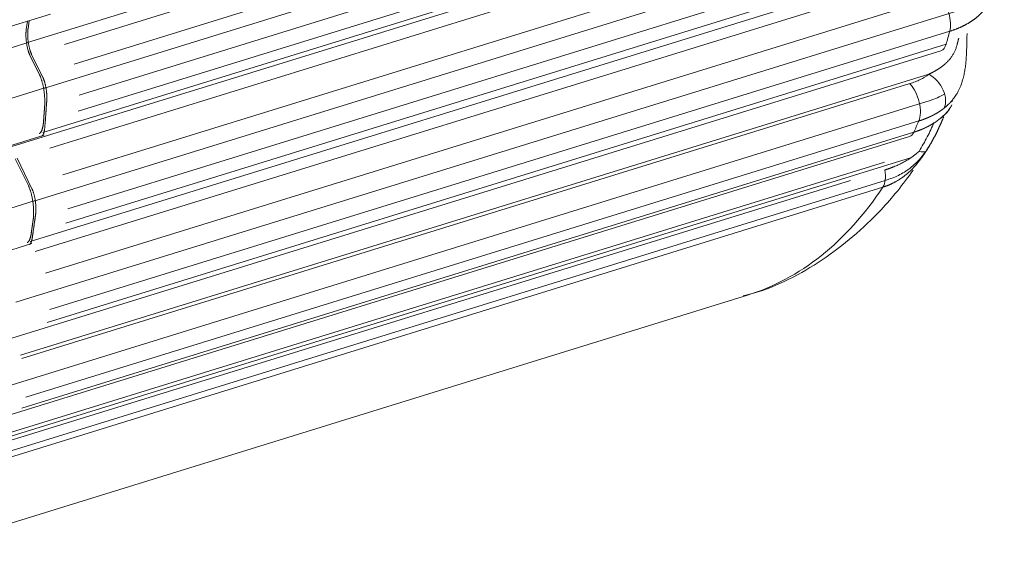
# Model space of a CAD drawing. Header units: millimetres. Extents: x 25069 to 61396, y 8621 to 21558.
# Tile 694 of 700: x 60677 to 60758, y 15396 to 15441. Entities that reach past the tile are written whole.
import ezdxf

# ---------------------------------------------------------------- set-up
doc = ezdxf.new("R2010")
doc.units = ezdxf.units.MM
doc.layers.add('10', color=7, linetype='Continuous')

msp = doc.modelspace()

# ---------------------------------------------------------------- linework, layer by layer
at = {"layer": '10', "color": 7, "linetype": 'Continuous', "lineweight": 20}
for p, q in [((60758.496, 15464.563), (60677.329, 15439.445)), ((60755.327, 15462.484), (60680.477, 15439.321)), ((60678.748, 15435.67), (60756.355, 15459.687)), ((60681.276, 15437.688), (60752.602, 15459.76)), ((60756.34, 15458.211), (60681.704, 15435.114)), ((60681.605, 15433.763), (60756.293, 15456.876)), ((60757.383, 15455.991), (60676.113, 15430.841)), ((60678.681, 15432.009), (60755.793, 15455.872)), ((60754.575, 15454.023), (60679.26, 15430.716)), ((60680.347, 15428.492), (60751.883, 15450.63)), ((60677.851, 15426.289), (60755.782, 15450.405)), ((60755.602, 15448.835), (60680.752, 15425.672)), ((60680.581, 15424.467), (60755.431, 15447.63)), ((60677.642, 15422.944), (60754.954, 15446.869)), ((60753.024, 15445.316), (60678.043, 15422.112)), ((60678.912, 15420.336), (60750.289, 15442.425)), ((60600.16, 15417.346), (60679.309, 15441.84)), ((60676.443, 15417.916), (60754.356, 15442.027)), ((60677.406, 15441.251), (60677.309, 15440.561)), ((60677.554, 15441.297), (60677.456, 15440.607)), ((60753.965, 15440.41), (60679.277, 15417.297)), ((60591.415, 15412.858), (60677.477, 15439.491)), ((60679.035, 15416.238), (60753.672, 15439.335)), ((60676.098, 15414.918), (60753.24, 15438.79)), ((60677.61, 15438.433), (60678.409, 15436.801)), ((60677.757, 15438.479), (60678.689, 15436.576)), ((60752.222, 15436.839), (60676.827, 15413.507)), ((60676.953, 15413.25), (60750.661, 15436.06)), ((60600.434, 15411.435), (60678.943, 15435.731)), ((60674.509, 15410.565), (60752.071, 15434.568)), ((60751.404, 15432.963), (60677.265, 15410.02)), ((60676.947, 15409.118), (60750.978, 15432.028)), ((60600.171, 15407.444), (60678.805, 15431.778)), ((60674.025, 15407.971), (60750.617, 15431.674)), ((60750.721, 15429.896), (60672.395, 15405.657)), ((60675.288, 15406.88), (60748.55, 15429.552)), ((60676.393, 15429.829), (60677.481, 15427.605)), ((60676.541, 15429.875), (60677.782, 15427.337)), ((60748.613, 15428.033), (60672.371, 15404.439)), ((60675.265, 15406.206), (60745.72, 15428.009)), ((60748.425, 15427.473), (60675.089, 15404.778)), ((60599.797, 15402.134), (60678.059, 15426.353)), ((60599.289, 15398.485), (60677.784, 15422.776)), ((60664.701, 15396.068), (60737.165, 15418.493))]:
    msp.add_line(p, q, dxfattribs=at)
for centre, major_axis, ratio, start_param, end_param in [((60752.935, 15441.748), (0.591, -1.911), 0.481571, 0.657975, 2.366793), ((60714.549, 15491.574), (22.616, -73.081), 0.481571, 0.637617, 0.657975), ((60752.649, 15440.701), (-0.591, 1.911), 0.481571, 3.141591, 3.77921), ((60752.001, 15435.275), (1.222, -1.583), 0.677931, 0.312937, 2.155236), ((60750.44, 15434.495), (0.591, -1.911), 0.481571, 0.506745, 2.366793), ((60714.549, 15491.574), (22.616, -73.081), 0.481571, 0.485663, 0.506745), ((60750.026, 15433.584), (-0.591, 1.911), 0.481571, 3.141578, 3.627256), ((60750.345, 15431.572), (1.689, -1.071), 0.292635, 5.569114, 6.120886), ((60747.54, 15429.148), (0.591, -1.911), 0.481571, 0.372611, 1.29207), ((60714.549, 15491.574), (22.616, -73.081), 0.481571, 0.000007, 0.372611)]:
    msp.add_ellipse(centre, major_axis=major_axis, ratio=ratio, start_param=start_param, end_param=end_param, dxfattribs=at)
for points, knots in [([(60757.634, 15444.349), (60757.634, 15444.34), (60757.634, 15444.321), (60757.634, 15444.293), (60757.633, 15444.266), (60757.632, 15444.238), (60757.631, 15444.21), (60757.63, 15444.183), (60757.628, 15444.155), (60757.627, 15444.127), (60757.625, 15444.1), (60757.622, 15444.073), (60757.62, 15444.045), (60757.617, 15444.018), (60757.614, 15443.991), (60757.611, 15443.963), (60757.608, 15443.936), (60757.604, 15443.909), (60757.6, 15443.882), (60757.596, 15443.855), (60757.592, 15443.828), (60757.587, 15443.802), (60757.583, 15443.775), (60757.578, 15443.748), (60757.572, 15443.722), (60757.567, 15443.695), (60757.561, 15443.668), (60757.556, 15443.642), (60757.55, 15443.616), (60757.543, 15443.589), (60757.537, 15443.563), (60757.53, 15443.537), (60757.523, 15443.511), (60757.516, 15443.485), (60757.509, 15443.459), (60757.501, 15443.433), (60757.493, 15443.407), (60757.486, 15443.382), (60757.477, 15443.356), (60757.469, 15443.33), (60757.46, 15443.305), (60757.452, 15443.28), (60757.443, 15443.254), (60757.433, 15443.229), (60757.424, 15443.204), (60757.414, 15443.179), (60757.405, 15443.154), (60757.395, 15443.129), (60757.384, 15443.104), (60757.374, 15443.079), (60757.363, 15443.054), (60757.353, 15443.03), (60757.342, 15443.005), (60757.33, 15442.981), (60757.319, 15442.956), (60757.307, 15442.932), (60757.296, 15442.908), (60757.284, 15442.883), (60757.271, 15442.859), (60757.259, 15442.835), (60757.247, 15442.812), (60757.234, 15442.788), (60757.221, 15442.764), (60757.208, 15442.74), (60757.194, 15442.717), (60757.181, 15442.693), (60757.167, 15442.67), (60757.153, 15442.647), (60757.139, 15442.623), (60757.125, 15442.6), (60757.111, 15442.577), (60757.096, 15442.554), (60757.081, 15442.532), (60757.067, 15442.509), (60757.051, 15442.486), (60757.036, 15442.464), (60757.021, 15442.441), (60757.005, 15442.419), (60756.989, 15442.396), (60756.973, 15442.374), (60756.957, 15442.352), (60756.941, 15442.33), (60756.924, 15442.308), (60756.908, 15442.286), (60756.891, 15442.265), (60756.874, 15442.243), (60756.857, 15442.221), (60756.839, 15442.2), (60756.822, 15442.179), (60756.804, 15442.157), (60756.786, 15442.136), (60756.768, 15442.115), (60756.75, 15442.094), (60756.732, 15442.073), (60756.713, 15442.053), (60756.695, 15442.032), (60756.676, 15442.011), (60756.649, 15441.983), (60756.615, 15441.946), (60756.571, 15441.901), (60756.527, 15441.857), (60756.482, 15441.813), (60756.437, 15441.77), (60756.39, 15441.727), (60756.343, 15441.684), (60756.295, 15441.642), (60756.246, 15441.601), (60756.196, 15441.56), (60756.146, 15441.519), (60756.095, 15441.479), (60756.043, 15441.439), (60755.99, 15441.4), (60755.937, 15441.361), (60755.883, 15441.323), (60755.828, 15441.285), (60755.773, 15441.247), (60755.716, 15441.21), (60755.66, 15441.174), (60755.602, 15441.138), (60755.544, 15441.103), (60755.485, 15441.068), (60755.425, 15441.033), (60755.365, 15441), (60755.304, 15440.966), (60755.243, 15440.933), (60755.181, 15440.901), (60755.118, 15440.869), (60755.055, 15440.838), (60754.991, 15440.807), (60754.926, 15440.777), (60754.861, 15440.747), (60754.795, 15440.718), (60754.729, 15440.689), (60754.662, 15440.661), (60754.595, 15440.633), (60754.527, 15440.606), (60754.458, 15440.58), (60754.389, 15440.554), (60754.32, 15440.528), (60754.25, 15440.504), (60754.179, 15440.479), (60754.109, 15440.456), (60754.037, 15440.432), (60753.989, 15440.417), (60753.965, 15440.41)], [0, 0, 0, 0, 0.005442, 0.01088, 0.016312, 0.02174, 0.027162, 0.03258, 0.037993, 0.0434, 0.048803, 0.054201, 0.059594, 0.064982, 0.070365, 0.075742, 0.081116, 0.086484, 0.091847, 0.097205, 0.102558, 0.107906, 0.11325, 0.118588, 0.123921, 0.12925, 0.134573, 0.139892, 0.145206, 0.150514, 0.155818, 0.161117, 0.166411, 0.1717, 0.176984, 0.182263, 0.187537, 0.192806, 0.19807, 0.203329, 0.208584, 0.213833, 0.219078, 0.224317, 0.229552, 0.234781, 0.240006, 0.245226, 0.250441, 0.255651, 0.260855, 0.266056, 0.271251, 0.276441, 0.281626, 0.286806, 0.291982, 0.297152, 0.302318, 0.307478, 0.312634, 0.317785, 0.322931, 0.328072, 0.333208, 0.338339, 0.343465, 0.348586, 0.353702, 0.358814, 0.36392, 0.369022, 0.374118, 0.37921, 0.384297, 0.389379, 0.394456, 0.399528, 0.404595, 0.409657, 0.414715, 0.419767, 0.424815, 0.429857, 0.434895, 0.439928, 0.444956, 0.449979, 0.454997, 0.46001, 0.465019, 0.470022, 0.475021, 0.480014, 0.485003, 0.489987, 0.494966, 0.49994, 0.51094, 0.521933, 0.532921, 0.543903, 0.554879, 0.56585, 0.576814, 0.587773, 0.598725, 0.609672, 0.620613, 0.631549, 0.642478, 0.653402, 0.66432, 0.675232, 0.686139, 0.69704, 0.707935, 0.718825, 0.729708, 0.740586, 0.751459, 0.762326, 0.773187, 0.784043, 0.794893, 0.805737, 0.816576, 0.82741, 0.838237, 0.84906, 0.859876, 0.870688, 0.881494, 0.892294, 0.903089, 0.913878, 0.924662, 0.935441, 0.946214, 0.956982, 0.967745, 0.978502, 0.989254, 1, 1, 1, 1]), ([(60755.406, 15440.222), (60755.406, 15440.217), (60755.405, 15440.203), (60755.404, 15440.179), (60755.403, 15440.151), (60755.399, 15440.044), (60755.393, 15439.856), (60755.386, 15439.583), (60755.38, 15439.302), (60755.372, 15438.975), (60755.359, 15438.603), (60755.336, 15438.188), (60755.302, 15437.767), (60755.25, 15437.343), (60755.177, 15436.909), (60755.073, 15436.467), (60754.952, 15436.08), (60754.86, 15435.847), (60754.822, 15435.757)], [0, 0, 0, 0, 0.002946, 0.00881, 0.014694, 0.020598, 0.07519, 0.13077, 0.187649, 0.246114, 0.329599, 0.415965, 0.505804, 0.599646, 0.697966, 0.807252, 0.923823, 1, 1, 1, 1]), ([(60752.222, 15436.839), (60752.235, 15436.846), (60752.263, 15436.859), (60752.303, 15436.878), (60752.344, 15436.898), (60752.384, 15436.918), (60752.423, 15436.938), (60752.463, 15436.958), (60752.502, 15436.979), (60752.541, 15436.999), (60752.579, 15437.02), (60752.617, 15437.04), (60752.655, 15437.061), (60752.693, 15437.082), (60752.73, 15437.103), (60752.767, 15437.124), (60752.804, 15437.146), (60752.84, 15437.167), (60752.876, 15437.189), (60752.912, 15437.211), (60752.948, 15437.233), (60752.983, 15437.255), (60753.018, 15437.277), (60753.112, 15437.338), (60753.259, 15437.439), (60753.451, 15437.585), (60753.628, 15437.736), (60753.803, 15437.905), (60753.973, 15438.093), (60754.132, 15438.304), (60754.267, 15438.519), (60754.366, 15438.713), (60754.437, 15438.88), (60754.489, 15439.018), (60754.535, 15439.157), (60754.565, 15439.26), (60754.583, 15439.326), (60754.591, 15439.355), (60754.599, 15439.385), (60754.607, 15439.415), (60754.614, 15439.445), (60754.622, 15439.475), (60754.63, 15439.505), (60754.637, 15439.535), (60754.644, 15439.565), (60754.652, 15439.595), (60754.659, 15439.625), (60754.667, 15439.655), (60754.674, 15439.684), (60754.682, 15439.714), (60754.689, 15439.743), (60754.697, 15439.773), (60754.704, 15439.802), (60754.709, 15439.821), (60754.712, 15439.83)], [0, 0, 0, 0, 0.011796, 0.023549, 0.03526, 0.046929, 0.058556, 0.070142, 0.081687, 0.093191, 0.104654, 0.116077, 0.127459, 0.138802, 0.150105, 0.161368, 0.172593, 0.183778, 0.194926, 0.206034, 0.217105, 0.228139, 0.239134, 0.250093, 0.317142, 0.381047, 0.441902, 0.49981, 0.570168, 0.634922, 0.694513, 0.749504, 0.781831, 0.813346, 0.844268, 0.87483, 0.881366, 0.887939, 0.894553, 0.901208, 0.907908, 0.914655, 0.921451, 0.928297, 0.935197, 0.942152, 0.949163, 0.956234, 0.963366, 0.97056, 0.977819, 0.985144, 0.992537, 1, 1, 1, 1]), ([(60750.661, 15436.06), (60750.813, 15436.107), (60750.962, 15436.159), (60751.246, 15436.272), (60751.382, 15436.333), (60751.772, 15436.528), (60752.009, 15436.675), (60752.222, 15436.839)], [0, 0, 0, 0, 0.25, 0.25, 0.5, 0.5, 1, 1, 1, 1]), ([(60752.071, 15434.568), (60752.209, 15434.61), (60752.344, 15434.656), (60752.69, 15434.783), (60752.896, 15434.869), (60753.248, 15435.036), (60753.398, 15435.115), (60753.542, 15435.198)], [0, 0, 0, 0, 0.253785, 0.253785, 0.669559, 0.669559, 1, 1, 1, 1]), ([(60754.822, 15435.757), (60754.806, 15435.72), (60754.729, 15435.547), (60754.614, 15435.326), (60754.472, 15435.093), (60754.361, 15434.928), (60754.234, 15434.758), (60754.136, 15434.64), (60754.075, 15434.571), (60754.058, 15434.551), (60754.038, 15434.529), (60754.017, 15434.505), (60753.993, 15434.48), (60753.968, 15434.454), (60753.941, 15434.425), (60753.911, 15434.395), (60753.88, 15434.364), (60753.846, 15434.331), (60753.811, 15434.297), (60753.773, 15434.261), (60753.732, 15434.225), (60753.69, 15434.186), (60753.644, 15434.147), (60753.597, 15434.107), (60753.546, 15434.065), (60753.511, 15434.037), (60753.493, 15434.023)], [0, 0, 0, 0, 0.052379, 0.247425, 0.331782, 0.422517, 0.519644, 0.62317, 0.634361, 0.646699, 0.660182, 0.674812, 0.690588, 0.707511, 0.72558, 0.744795, 0.765157, 0.786665, 0.809319, 0.83312, 0.858067, 0.884161, 0.911401, 0.939788, 0.969321, 1, 1, 1, 1]), ([(60750.978, 15432.028), (60750.99, 15432.031), (60751.013, 15432.038), (60751.048, 15432.05), (60751.083, 15432.061), (60751.117, 15432.072), (60751.152, 15432.083), (60751.186, 15432.095), (60751.219, 15432.106), (60751.253, 15432.118), (60751.286, 15432.13), (60751.319, 15432.142), (60751.352, 15432.154), (60751.385, 15432.166), (60751.417, 15432.178), (60751.449, 15432.19), (60751.481, 15432.202), (60751.513, 15432.215), (60751.545, 15432.227), (60751.576, 15432.24), (60751.607, 15432.252), (60751.638, 15432.265), (60751.668, 15432.278), (60751.699, 15432.291), (60751.729, 15432.303), (60751.759, 15432.316), (60751.789, 15432.329), (60751.818, 15432.342), (60751.847, 15432.356), (60751.876, 15432.369), (60751.905, 15432.382), (60751.934, 15432.395), (60751.962, 15432.409), (60751.99, 15432.422), (60752.018, 15432.436), (60752.046, 15432.449), (60752.073, 15432.463), (60752.1, 15432.476), (60752.128, 15432.49), (60752.154, 15432.504), (60752.181, 15432.517), (60752.207, 15432.531), (60752.233, 15432.545), (60752.259, 15432.559), (60752.285, 15432.573), (60752.311, 15432.587), (60752.336, 15432.601), (60752.361, 15432.615), (60752.386, 15432.629), (60752.411, 15432.643), (60752.435, 15432.657), (60752.459, 15432.671), (60752.483, 15432.685), (60752.507, 15432.699), (60752.531, 15432.713), (60752.554, 15432.727), (60752.577, 15432.742), (60752.6, 15432.756), (60752.623, 15432.77), (60752.646, 15432.784), (60752.668, 15432.798), (60752.69, 15432.813), (60752.712, 15432.827), (60752.734, 15432.841), (60752.756, 15432.855), (60752.777, 15432.87), (60752.798, 15432.884), (60752.91, 15432.961), (60753.1, 15433.1), (60753.344, 15433.302), (60753.551, 15433.498), (60753.725, 15433.684), (60753.867, 15433.857), (60753.974, 15434.004), (60754.053, 15434.127), (60754.109, 15434.228), (60754.139, 15434.288), (60754.152, 15434.316)], [0, 0, 0, 0, 0.007291, 0.01456, 0.021806, 0.029029, 0.03623, 0.043408, 0.050564, 0.057697, 0.064807, 0.071895, 0.07896, 0.086003, 0.093023, 0.100021, 0.106996, 0.113949, 0.12088, 0.127788, 0.134673, 0.141536, 0.148377, 0.155195, 0.161991, 0.168764, 0.175516, 0.182244, 0.188951, 0.195635, 0.202297, 0.208937, 0.215554, 0.222149, 0.228722, 0.235273, 0.241802, 0.248308, 0.254792, 0.261254, 0.267694, 0.274112, 0.280508, 0.286881, 0.293233, 0.299562, 0.30587, 0.312155, 0.318419, 0.32466, 0.33088, 0.337078, 0.343253, 0.349407, 0.355539, 0.361649, 0.367738, 0.373804, 0.379849, 0.385872, 0.391873, 0.397852, 0.40381, 0.409746, 0.41566, 0.421553, 0.427424, 0.433273, 0.515651, 0.593875, 0.66804, 0.738261, 0.804668, 0.867417, 0.913894, 0.958797, 1, 1, 1, 1]), ([(60754.22, 15434.605), (60754.218, 15434.61), (60754.212, 15434.623), (60754.195, 15434.634), (60754.164, 15434.629), (60754.126, 15434.603), (60754.096, 15434.573), (60754.082, 15434.557)], [0, 0, 0, 0, 0.116118, 0.343666, 0.566583, 0.811985, 1, 1, 1, 1]), ([(60753.493, 15434.023), (60753.485, 15434.016), (60753.467, 15434.003), (60753.441, 15433.982), (60753.414, 15433.962), (60753.388, 15433.942), (60753.361, 15433.922), (60753.334, 15433.902), (60753.306, 15433.883), (60753.279, 15433.863), (60753.251, 15433.844), (60753.223, 15433.824), (60753.195, 15433.805), (60753.167, 15433.786), (60753.139, 15433.767), (60753.11, 15433.748), (60753.081, 15433.729), (60753.052, 15433.711), (60753.023, 15433.693), (60752.994, 15433.674), (60752.965, 15433.656), (60752.935, 15433.638), (60752.905, 15433.62), (60752.875, 15433.603), (60752.845, 15433.585), (60752.815, 15433.567), (60752.784, 15433.55), (60752.754, 15433.533), (60752.723, 15433.516), (60752.692, 15433.499), (60752.661, 15433.482), (60752.63, 15433.466), (60752.598, 15433.449), (60752.566, 15433.433), (60752.535, 15433.417), (60752.503, 15433.4), (60752.471, 15433.385), (60752.438, 15433.369), (60752.406, 15433.353), (60752.373, 15433.338), (60752.341, 15433.322), (60752.308, 15433.307), (60752.275, 15433.292), (60752.242, 15433.277), (60752.208, 15433.262), (60752.175, 15433.248), (60752.141, 15433.233), (60752.108, 15433.219), (60752.074, 15433.205), (60752.04, 15433.191), (60752.005, 15433.177), (60751.971, 15433.163), (60751.937, 15433.149), (60751.902, 15433.136), (60751.867, 15433.122), (60751.832, 15433.109), (60751.797, 15433.096), (60751.762, 15433.083), (60751.727, 15433.071), (60751.692, 15433.058), (60751.656, 15433.046), (60751.62, 15433.033), (60751.584, 15433.021), (60751.549, 15433.009), (60751.512, 15432.997), (60751.476, 15432.986), (60751.44, 15432.974), (60751.416, 15432.967), (60751.404, 15432.963)], [0, 0, 0, 0, 0.015267, 0.03053, 0.045788, 0.061043, 0.076294, 0.091541, 0.106784, 0.122023, 0.137259, 0.15249, 0.167718, 0.182942, 0.198162, 0.213378, 0.22859, 0.243799, 0.259004, 0.274206, 0.289404, 0.304598, 0.319788, 0.334975, 0.350159, 0.365339, 0.380515, 0.395688, 0.410857, 0.426023, 0.441186, 0.456345, 0.471501, 0.486653, 0.501802, 0.516948, 0.53209, 0.547229, 0.562365, 0.577498, 0.592628, 0.607754, 0.622877, 0.637997, 0.653114, 0.668228, 0.683339, 0.698446, 0.713551, 0.728653, 0.743752, 0.758848, 0.77394, 0.789031, 0.804118, 0.819202, 0.834283, 0.849362, 0.864438, 0.879511, 0.894582, 0.909649, 0.924714, 0.939777, 0.954836, 0.969894, 0.984948, 1, 1, 1, 1]), ([(60751.416, 15430.439), (60751.667, 15430.835), (60751.892, 15431.234), (60752.304, 15432.034), (60752.492, 15432.436), (60752.667, 15432.839)], [0, 0, 0, 0, 0.5, 0.5, 1, 1, 1, 1]), ([(60753.463, 15433.303), (60753.454, 15433.283), (60753.438, 15433.242), (60753.412, 15433.182), (60753.387, 15433.121), (60753.362, 15433.061), (60753.336, 15433.001), (60753.31, 15432.941), (60753.284, 15432.882), (60753.259, 15432.823), (60753.232, 15432.764), (60753.206, 15432.705), (60753.18, 15432.646), (60753.154, 15432.588), (60753.127, 15432.53), (60753.1, 15432.472), (60753.074, 15432.414), (60753.047, 15432.357), (60753.02, 15432.3), (60752.993, 15432.243), (60752.965, 15432.186), (60752.938, 15432.13), (60752.911, 15432.073), (60752.883, 15432.017), (60752.855, 15431.962), (60752.827, 15431.906), (60752.799, 15431.851), (60752.771, 15431.796), (60752.743, 15431.741), (60752.715, 15431.686), (60752.687, 15431.632), (60752.658, 15431.578), (60752.629, 15431.524), (60752.601, 15431.471), (60752.572, 15431.417), (60752.543, 15431.364), (60752.514, 15431.311), (60752.485, 15431.259), (60752.455, 15431.206), (60752.426, 15431.154), (60752.396, 15431.102), (60752.367, 15431.051), (60752.337, 15430.999), (60752.307, 15430.948), (60752.277, 15430.897), (60752.247, 15430.847), (60752.217, 15430.796), (60752.187, 15430.746), (60752.156, 15430.696), (60752.126, 15430.647), (60752.095, 15430.597), (60752.064, 15430.548), (60752.044, 15430.516), (60752.033, 15430.499)], [0, 0, 0, 0, 0.021357, 0.042642, 0.063854, 0.084995, 0.106063, 0.12706, 0.147985, 0.168839, 0.18962, 0.210331, 0.23097, 0.251539, 0.272036, 0.292462, 0.312818, 0.333103, 0.353318, 0.373463, 0.393537, 0.413542, 0.433476, 0.453341, 0.473137, 0.492863, 0.51252, 0.532109, 0.551628, 0.571079, 0.590462, 0.609776, 0.629022, 0.648201, 0.667312, 0.686355, 0.705331, 0.724241, 0.743083, 0.761859, 0.780569, 0.799212, 0.81779, 0.836302, 0.854749, 0.87313, 0.891447, 0.909699, 0.927887, 0.946011, 0.964071, 0.982067, 1, 1, 1, 1]), ([(60752.033, 15430.499), (60752.029, 15430.492), (60752.02, 15430.478), (60752.006, 15430.457), (60751.993, 15430.436), (60751.979, 15430.414), (60751.965, 15430.393), (60751.951, 15430.371), (60751.937, 15430.35), (60751.923, 15430.328), (60751.909, 15430.306), (60751.894, 15430.285), (60751.88, 15430.263), (60751.865, 15430.241), (60751.85, 15430.219), (60751.835, 15430.197), (60751.82, 15430.175), (60751.805, 15430.152), (60751.79, 15430.13), (60751.775, 15430.108), (60751.759, 15430.085), (60751.744, 15430.063), (60751.728, 15430.041), (60751.712, 15430.018), (60751.696, 15429.995), (60751.68, 15429.973), (60751.664, 15429.95), (60751.647, 15429.927), (60751.631, 15429.905), (60751.614, 15429.882), (60751.597, 15429.859), (60751.58, 15429.836), (60751.563, 15429.813), (60751.546, 15429.79), (60751.529, 15429.767), (60751.511, 15429.744), (60751.494, 15429.72), (60751.476, 15429.697), (60751.458, 15429.674), (60751.44, 15429.651), (60751.422, 15429.627), (60751.403, 15429.604), (60751.385, 15429.581), (60751.366, 15429.557), (60751.347, 15429.534), (60751.328, 15429.511), (60751.309, 15429.487), (60751.233, 15429.395), (60751.096, 15429.236), (60750.889, 15429.014), (60750.666, 15428.795), (60750.438, 15428.591), (60750.207, 15428.404), (60749.974, 15428.232), (60749.728, 15428.069), (60749.537, 15427.957), (60749.408, 15427.886), (60749.346, 15427.853), (60749.284, 15427.821), (60749.22, 15427.789), (60749.157, 15427.758), (60749.093, 15427.728), (60749.028, 15427.699), (60748.963, 15427.671), (60748.897, 15427.643), (60748.831, 15427.616), (60748.765, 15427.59), (60748.698, 15427.565), (60748.63, 15427.54), (60748.562, 15427.517), (60748.494, 15427.494), (60748.448, 15427.48), (60748.425, 15427.473)], [0, 0, 0, 0, 0.004947, 0.009911, 0.014891, 0.019888, 0.024902, 0.029935, 0.034985, 0.040054, 0.045142, 0.050249, 0.055376, 0.060523, 0.065691, 0.070879, 0.076089, 0.081321, 0.086574, 0.09185, 0.097148, 0.10247, 0.107815, 0.113184, 0.118576, 0.123994, 0.129435, 0.134902, 0.140395, 0.145913, 0.151457, 0.157027, 0.162624, 0.168247, 0.173898, 0.179577, 0.185283, 0.191017, 0.196779, 0.20257, 0.20839, 0.214239, 0.220117, 0.226024, 0.231962, 0.23793, 0.243928, 0.249957, 0.308518, 0.369648, 0.433517, 0.500273, 0.559617, 0.620887, 0.684149, 0.749466, 0.764765, 0.780109, 0.795499, 0.810935, 0.826418, 0.841948, 0.857527, 0.873154, 0.888831, 0.904558, 0.920335, 0.936163, 0.952043, 0.967976, 0.983961, 1, 1, 1, 1]), ([(60748.587, 15428.897), (60748.603, 15428.901), (60748.634, 15428.911), (60748.68, 15428.926), (60748.727, 15428.941), (60748.773, 15428.956), (60748.819, 15428.972), (60748.866, 15428.988), (60748.912, 15429.004), (60748.957, 15429.02), (60749.003, 15429.037), (60749.049, 15429.053), (60749.094, 15429.07), (60749.139, 15429.088), (60749.185, 15429.105), (60749.23, 15429.123), (60749.275, 15429.141), (60749.367, 15429.178), (60749.505, 15429.236), (60749.687, 15429.318), (60749.864, 15429.402), (60750.043, 15429.494), (60750.224, 15429.591), (60750.404, 15429.695), (60750.575, 15429.8), (60750.7, 15429.882), (60750.782, 15429.938), (60750.824, 15429.967), (60750.865, 15429.996), (60750.905, 15430.025), (60750.945, 15430.053), (60750.984, 15430.082), (60751.022, 15430.11), (60751.059, 15430.139), (60751.095, 15430.167), (60751.131, 15430.195), (60751.165, 15430.223), (60751.199, 15430.25), (60751.233, 15430.278), (60751.265, 15430.305), (60751.297, 15430.332), (60751.328, 15430.359), (60751.358, 15430.386), (60751.387, 15430.412), (60751.407, 15430.43), (60751.416, 15430.439)], [0, 0, 0, 0, 0.015848, 0.031665, 0.047452, 0.063208, 0.078935, 0.094633, 0.110302, 0.125942, 0.141554, 0.157139, 0.172696, 0.188226, 0.20373, 0.219208, 0.23466, 0.250088, 0.314613, 0.377737, 0.439496, 0.499927, 0.566699, 0.630593, 0.691684, 0.750057, 0.76553, 0.780728, 0.795655, 0.810313, 0.824704, 0.838831, 0.852696, 0.866303, 0.879656, 0.892756, 0.905609, 0.918217, 0.930585, 0.942716, 0.954616, 0.96629, 0.977741, 0.988976, 1, 1, 1, 1]), ([(60748.614, 15428.037), (60748.716, 15428.065), (60748.817, 15428.095), (60749.099, 15428.186), (60749.277, 15428.253), (60749.798, 15428.478), (60750.128, 15428.658), (60750.603, 15428.988), (60750.757, 15429.108), (60751.057, 15429.369), (60751.203, 15429.51), (60751.486, 15429.813), (60751.622, 15429.975), (60751.828, 15430.243), (60751.9, 15430.341), (60751.969, 15430.439)], [0, 0, 0, 0, 0.076743, 0.076743, 0.217965, 0.217965, 0.500408, 0.500408, 0.64163, 0.64163, 0.782852, 0.782852, 0.924074, 0.924074, 1, 1, 1, 1]), ([(60752.308, 15430.949), (60752.243, 15430.847), (60752.176, 15430.744), (60752.063, 15430.575), (60752.018, 15430.508), (60751.972, 15430.441)], [0, 0, 0, 0, 0.60172, 0.60172, 1, 1, 1, 1]), ([(60736.821, 15418.435), (60737.11, 15418.503), (60739.437, 15419.105), (60743.5, 15421.246), (60747.845, 15424.903), (60750.104, 15427.705), (60750.926, 15428.887)], [0, 0, 0, 0, 0.050496, 0.409769, 0.76821, 1, 1, 1, 1])]:
    msp.add_open_spline(points, degree=3, knots=knots, dxfattribs=at)
for points, weights in [([(60677.61, 15438.433), (60677.336, 15438.992), (60677.212, 15439.873), (60677.309, 15440.561)], [1, 0.804737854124, 0.804737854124, 1]), ([(60677.456, 15440.607), (60677.359, 15439.919), (60677.484, 15439.038), (60677.757, 15438.479)], [1, 0.804737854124, 0.804737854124, 1]), ([(60678.837, 15434.227), (60678.899, 15435.125), (60678.729, 15436.146), (60678.409, 15436.801)], [1, 0.840551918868, 0.840551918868, 1]), ([(60678.689, 15436.576), (60678.928, 15436.087), (60679.055, 15435.326), (60679.011, 15434.653)], [1, 0.841780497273, 0.841780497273, 1]), ([(60678.846, 15432.418), (60678.906, 15433.155), (60678.96, 15433.9), (60679.011, 15434.653)], [1, 0.999905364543, 0.999905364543, 1]), ([(60678.738, 15432.876), (60678.773, 15433.323), (60678.806, 15433.774), (60678.837, 15434.227)], [1, 0.999965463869, 0.999965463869, 1]), ([(60678.38, 15431.917), (60678.574, 15431.99), (60678.698, 15432.349), (60678.738, 15432.876)], [0.829079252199, 0.821031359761, 0.878004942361, 1]), ([(60678.846, 15432.418), (60678.813, 15432.001), (60678.71, 15431.729), (60678.552, 15431.701)], [1, 0.872067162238, 0.816244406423, 0.832531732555]), ([(60677.885, 15424.785), (60678.01, 15425.701), (60677.843, 15426.866), (60677.481, 15427.605)], [1, 0.807104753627, 0.807104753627, 1]), ([(60677.782, 15427.337), (60678.052, 15426.786), (60678.177, 15425.917), (60678.086, 15425.23)], [1, 0.808649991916, 0.808649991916, 1]), ([(60677.714, 15423.58), (60677.773, 15423.978), (60677.83, 15424.38), (60677.885, 15424.785)], [1, 0.999966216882, 0.999966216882, 1]), ([(60677.804, 15423.235), (60677.903, 15423.891), (60677.997, 15424.556), (60678.086, 15425.23)], [1, 0.999907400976, 0.999907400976, 1]), ([(60677.379, 15422.862), (60677.541, 15422.919), (60677.656, 15423.181), (60677.714, 15423.58)], [0.855337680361, 0.856097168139, 0.904317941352, 1]), ([(60677.804, 15423.235), (60677.758, 15422.93), (60677.668, 15422.734), (60677.542, 15422.701)], [1, 0.902441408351, 0.854622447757, 0.856543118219])]:
    msp.add_rational_spline(points, weights, degree=3, dxfattribs=at)
for points in [[(60754.054, 15434.124), (60754.091, 15434.191), (60754.124, 15434.259)], [(60753.142, 15433.153), (60753.648, 15433.5), (60753.952, 15433.957)]]:
    msp.add_open_spline(points, degree=2, dxfattribs=at)

doc.saveas('drawing.dxf')
